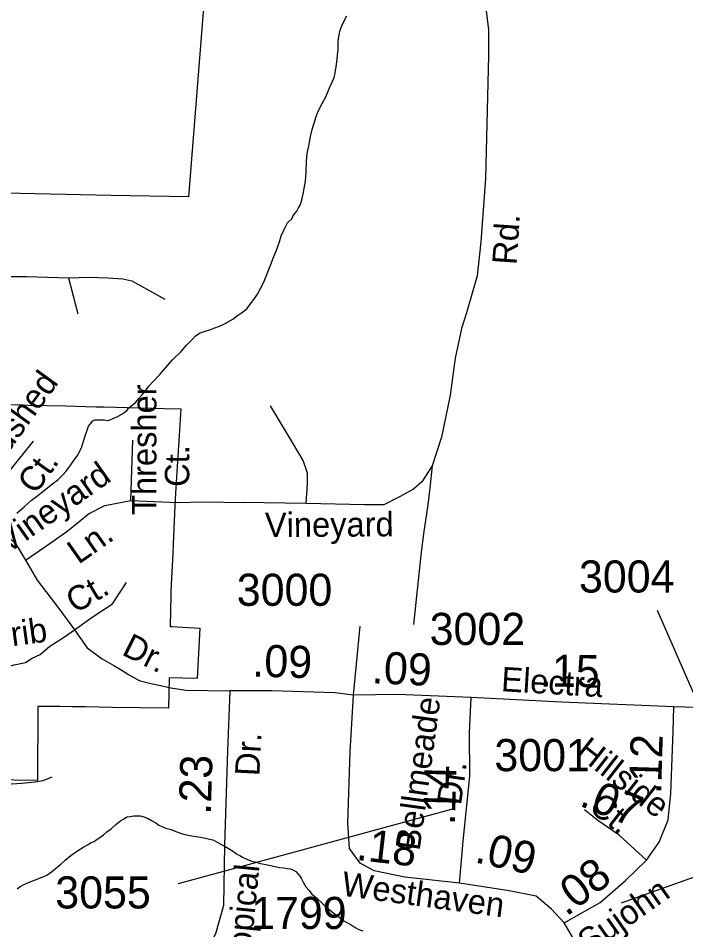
# Model space of a CAD drawing. Extents: x 2001466 to 2224147, y 644118 to 847247.
# Drawn here: x 2069359 to 2071957, y 747539 to 751088 of the extents above; entities that cross this region are included whole.
import ezdxf

# ---------------------------------------------------------------- set-up
doc = ezdxf.new("R2010")
doc.units = 0
for name, color, linetype in [('Exist Boundary Political City Limit New', 7, 'Continuous'), ('Exist Hydrographic Misc Water Feature', 7, 'Continuous'), ('Exist Road Non-System Type 51', 7, 'Continuous'), ('Exist Road Non-System Type 51 Label', 7, 'Continuous'), ('Exist Road Secondary Mileage Hundredths English Label', 7, 'Continuous'), ('Exist Road Secondary Type 51 Attributed', 7, 'Continuous'), ('Exist Road Secondary Type 51 Label', 7, 'Continuous'), ('Exist Road Secondary Type 51 Number Label', 7, 'Continuous'), ('Map Preparation Boundary City Limit Buffer Line', 7, 'Continuous')]:
    doc.layers.add(name, color=color, linetype=linetype)

msp = doc.modelspace()

# ---------------------------------------------------------------- linework, layer by layer
at = {"layer": 'Exist Boundary Political City Limit New'}
for points in [[(2070084.6, 751179.2), (2070021.4, 750392.6), (2069719.5, 750397.9), (2069424.6, 750405), (2069126.2, 750410.8)], [(2069237.2, 749586.1), (2069370.1, 749582.8), (2069396.2, 749582.1), (2069542.6, 749578.4), (2069661.9, 749575.3), (2069692.4, 749574.6), (2069783, 749572.2), (2069926.8, 749568.6), (2069992.1, 749566.9), (2069985.5, 749462.9), (2069976.6, 749322.5), (2069971.4, 749239.2), (2069969, 749189.2), (2069962.1, 749040), (2069960.4, 749004.1), (2069953.6, 748858.3), (2069953.2, 748842.5), (2069950.8, 748719.4), (2069958.1, 748719.5), (2070000, 748717.6), (2070065.5, 748713.8), (2070055.9, 748516.9), (2070000, 748518.5), (2069946.8, 748520.1), (2069946.6, 748516), (2069945.6, 748465.7), (2069945.5, 748460), (2069944.4, 748402.2), (2069725.6, 748405.1), (2069621.1, 748406.5), (2069568.6, 748407.2), (2069522, 748407.8), (2069435.8, 748408.9), (2069434.2, 748120.5), (2069249.8, 748122.8)]]:
    msp.add_lwpolyline(points, dxfattribs=at)
at = {"layer": 'Exist Hydrographic Misc Water Feature'}
for points in [[(2070503.2, 750655.5), (2070519.2, 750705.5), (2070527.1, 750725.7), (2070542.7, 750755.8), (2070554.8, 750779.5), (2070563, 750797.8), (2070571, 750817.7), (2070578.6, 750833.5), (2070588.7, 750857.6), (2070592.6, 750873.6), (2070594.6, 750885.9), (2070596.7, 750897.8), (2070598.5, 750909.6), (2070600.4, 750927.6), (2070602.4, 750947.6), (2070604.5, 750965.5), (2070604.5, 750993.5), (2070606.3, 751009.9), (2070608.4, 751023.8), (2070612, 751041.9), (2070618.2, 751058), (2070626.4, 751075.8), (2070638.5, 751097.9)], [(2069354, 749161.7), (2069381.9, 749185.9), (2069410, 749211.6), (2069429.7, 749226.1), (2069459.6, 749249.9), (2069487.5, 749272.1), (2069513.8, 749292), (2069533.9, 749312.1), (2069543.9, 749324), (2069557.7, 749340.1), (2069575.5, 749366.2), (2069589.4, 749386), (2069605.4, 749416), (2069613.2, 749442), (2069619.6, 749462.2), (2069627.6, 749484.1), (2069633.1, 749500.3), (2069639.3, 749508.3), (2069649.3, 749520.2), (2069657.1, 749524.2), (2069669.4, 749524.4), (2069693.2, 749524.4), (2069707.4, 749522.3), (2069719, 749526.2), (2069731.3, 749530.4), (2069747.5, 749538.5), (2069765.4, 749548.4), (2069781.4, 749560.6), (2069791.4, 749572.5), (2069801.3, 749580.7), (2069815.2, 749592.4), (2069829.4, 749608.5), (2069841, 749622.5), (2069869.1, 749656.4), (2069882.9, 749672.6), (2069911, 749702.8), (2069923.1, 749716.8), (2069961, 749758.9), (2069992.8, 749791), (2070014.5, 749814.9), (2070036.9, 749838.7), (2070048.6, 749851.1), (2070066.8, 749862.9), (2070082.6, 749869.1), (2070094.3, 749873), (2070108.6, 749876.9), (2070120.3, 749881.2), (2070142.5, 749889.2), (2070164.6, 749899.2), (2070194.4, 749917), (2070212.4, 749931.3), (2070228.6, 749941), (2070248.7, 749957), (2070262.2, 749975.3), (2070276.4, 749993.4), (2070290.3, 750013.2), (2070314.3, 750057.5), (2070324.1, 750083.5), (2070340.1, 750123.3), (2070351.8, 750153.6), (2070363.9, 750185.4), (2070376.2, 750217.6), (2070382, 750241.5), (2070393.9, 750265.2), (2070407.6, 750291.6), (2070423.8, 750307.4), (2070429.8, 750319.5), (2070443.7, 750337.6), (2070449.6, 750349.7), (2070457.4, 750363.5), (2070463.8, 750385.7), (2070469.7, 750411.5), (2070477.5, 750453.8), (2070479.4, 750489.6), (2070481.2, 750531.5), (2070483.3, 750559.6), (2070491.5, 750597.7), (2070497.2, 750627.7), (2070503.2, 750655.5)], [(2069354.9, 747698), (2069364.7, 747705.8), (2069374.8, 747712), (2069386.7, 747717.9), (2069401, 747724.2), (2069422.7, 747732.3), (2069452.7, 747744), (2069470.7, 747752.2), (2069488.4, 747764.1), (2069502.7, 747776.1), (2069524.9, 747794.3), (2069542.3, 747810.3), (2069564.4, 747828.4), (2069586.2, 747844.2), (2069614.3, 747862.3), (2069628.4, 747870.3), (2069642.6, 747878.3), (2069654.2, 747882.6), (2069662, 747888.7), (2069680.3, 747900.6), (2069690.5, 747908.7), (2069704.3, 747920.4), (2069720.5, 747932.6), (2069738.3, 747948.5), (2069758, 747964.6), (2069772.1, 747972.6), (2069782.2, 747978.8), (2069794.3, 747980.6), (2069808.2, 747982.9), (2069822.4, 747982.8), (2069834.1, 747982.7), (2069848.4, 747978.9), (2069864.4, 747972.8), (2069880.2, 747963.2), (2069894.2, 747955), (2069906.5, 747947), (2069918.1, 747941.2), (2069934.1, 747935.1), (2069954.4, 747929.2), (2069972.3, 747921.2), (2069998.1, 747913.2), (2070012.3, 747909), (2070034.2, 747905.3), (2070060.2, 747901.3), (2070082.2, 747897.2), (2070098.4, 747893.1), (2070116.4, 747889.2), (2070136.1, 747879.3), (2070152.3, 747869.5), (2070164.4, 747863.2), (2070180.2, 747853.6), (2070196.4, 747843.4), (2070210.5, 747833.6), (2070222.2, 747827.7), (2070232.3, 747821.7), (2070248.5, 747813.6), (2070266.7, 747805.6), (2070280.5, 747803.9), (2070292.4, 747799.6), (2070302.2, 747797.7), (2070322.5, 747793.8), (2070340.6, 747789.9), (2070358.6, 747785.9), (2070376.6, 747782), (2070392.4, 747780), (2070404.3, 747777.8), (2070418.5, 747776), (2070428.5, 747772.1), (2070440.2, 747765.8), (2070448.4, 747756.1), (2070456.4, 747746), (2070460.5, 747740.1), (2070468.5, 747724.3), (2070478.8, 747706.1), (2070490.9, 747692.1), (2070502.5, 747678.1), (2070520.6, 747664), (2070544.6, 747640.1), (2070577, 747612.1), (2070602.6, 747592.4), (2070626.8, 747574.5), (2070654.7, 747558.5), (2070670.9, 747548.3), (2070684.8, 747540.5), (2070700.8, 747534.5)]]:
    msp.add_lwpolyline(points, dxfattribs=at)
at = {"layer": 'Exist Road Non-System Type 51'}
for p, q in [((2069554.2, 750077.9), (2069591.4, 749936.9)), ((2069797.3, 749210.9), (2069804.9, 749445.1)), ((2069797.3, 749210.9), (2069979.6, 749202.2)), ((2070480.2, 749199.3), (2070234.2, 749202.2)), ((2070664.4, 748452.8), (2070689.4, 748721.6))]:
    msp.add_line(p, q, dxfattribs=at)
for points in [[(2071014.8, 752344.7), (2071030.9, 752264.6), (2071038.9, 752203.1), (2071038.3, 752051.3), (2071028.5, 751821.7), (2071028.5, 751738.7), (2071045.6, 751692.3), (2071096.9, 751589.7), (2071116.4, 751528.6), (2071135.9, 751472.5), (2071155.4, 751325.9), (2071170.1, 751201.4), (2071189.6, 751042.6), (2071189.6, 750942.5), (2071177.4, 750463.8), (2071160.3, 750217.1), (2071145.7, 750085.2), (2071128.6, 750026.6), (2071104.2, 749941.1), (2071084.7, 749880), (2071060.3, 749765.2), (2071040.7, 749621.1), (2071006.6, 749457.5), (2070970, 749345.2)], [(2069307.7, 750082.8), (2069390.7, 750082.8), (2069554.2, 750077.9)], [(2069554.2, 750077.9), (2069634.7, 750080.3), (2069707.9, 750077.9), (2069766.5, 750073), (2069800.7, 750065.7), (2069930, 749994.9)], [(2070480.2, 749199.3), (2070485.5, 749275.6), (2070485.5, 749317.1), (2070468.4, 749365.9), (2070426.9, 749436.7), (2070341.5, 749578.4)], [(2069210.5, 749195.8), (2069323.4, 749323.2), (2069418.9, 749442)], [(2070970, 749345.2), (2070929.8, 749283.3), (2070898, 749254.3), (2070845.9, 749225.4), (2070782.3, 749193.5), (2070707, 749193.5), (2070480.2, 749199.3)], [(2070970, 749345.2), (2070961.7, 749260.1), (2070953, 749193.5), (2070937, 749080.2), (2070927.3, 749009.3), (2070898, 748727.4)], [(2069387, 748978.7), (2069461.7, 749028.5), (2069548.5, 749089.3), (2069594.8, 749126.9), (2069632.4, 749158.8), (2069696.1, 749190.6), (2069797.3, 749210.9)], [(2069210.5, 749195.8), (2069251, 749161.1), (2069314.7, 749077.1), (2069352.3, 749036.6), (2069387, 748978.7)], [(2069979.6, 749202.2), (2070083.8, 749205.1), (2070234.2, 749202.2)], [(2069387, 748978.7), (2069433.3, 748900.5), (2069517.2, 748790.5), (2069578, 748706.5)], [(2069578, 748706.5), (2069647.4, 748755.7), (2069725.6, 748807.9), (2069780.5, 748891.8)], [(2069172.9, 748576.2), (2069210.5, 748556), (2069262.6, 748556), (2069311.8, 748561.8), (2069343.6, 748570.4), (2069387, 748579.1), (2069413.1, 748596.5), (2069444.9, 748611), (2069482.5, 748642.8), (2069531.7, 748674.7), (2069552, 748689.2), (2069578, 748706.5)], [(2069578, 748706.5), (2069627.2, 748637), (2069685.1, 748593.6), (2069731.4, 748567.5), (2069759.7, 748550.7)], [(2069759.7, 748550.7), (2069788.7, 748533.4), (2069829.2, 748510.2), (2069875.5, 748498.6), (2069901.5, 748492.8), (2069953.6, 748481.3)], [(2069953.6, 748481.3), (2070011.4, 748472.6), (2070183.3, 748469.7)], [(2069064.1, 748037.2), (2069093, 748045.7), (2069118.5, 748059.3), (2069149.1, 748074.6), (2069172.9, 748096.7), (2069272.3, 748103.7), (2069372.4, 748109.6), (2069424.5, 748114.6), (2069456.7, 748119.9), (2069491, 748135.2)]]:
    msp.add_lwpolyline(points, dxfattribs=at)
at = {"layer": 'Exist Road Secondary Type 51 Attributed'}
for points in [[(2070183.3, 748469.7), (2070173.6, 748235.4), (2070162.3, 747868.2), (2070157.5, 747633.9), (2070126.9, 747522.8), (2070069, 747412.5), (2069974, 747346.4)], [(2070664.4, 748452.8), (2070592, 748461.7), (2070345.8, 748469.7), (2070183.3, 748469.7)], [(2071077.2, 747720.5), (2070864, 747743.8), (2070744.9, 747768), (2070690.2, 747798.6), (2070648.3, 747854.9), (2070641.9, 747954.8), (2070651.6, 748231.8), (2070664.4, 748452.8)], [(2071122, 748443.8), (2070835.2, 748455.7), (2070664.4, 748452.8)], [(2071077.2, 747720.5), (2071090.9, 747883.9), (2071117.5, 748137.6), (2071115.9, 748305), (2071122, 748443.8)], [(2071911.6, 748407.3), (2071473.9, 748425.5), (2071122, 748443.8)], [(2071804.6, 747809.5), (2071854.5, 747880.7), (2071889.1, 747967.7), (2071899.6, 748069.9), (2071908.4, 748310.7), (2071911.6, 748407.3)], [(2072545.4, 748290.4), (2072508.1, 748333.5), (2072473.3, 748359.2), (2072436.9, 748377.1), (2072403.3, 748388), (2072309.1, 748395.3), (2071911.6, 748407.3)], [(2071804.6, 747809.5), (2071698.4, 747906.9), (2071614.7, 747964.5), (2071562.9, 748006.3)], [(2071484.4, 747566.3), (2071623.6, 747645.2), (2071723.4, 747730.5), (2071804.6, 747809.5)], [(2071484.4, 747566.3), (2071435.3, 747619.4), (2071374.9, 747670.1), (2071270.3, 747691.1), (2071077.2, 747720.5)], [(2071725.8, 747182.2), (2071646.9, 747331.1), (2071580.1, 747431), (2071518.2, 747509.1), (2071484.4, 747566.3)]]:
    msp.add_lwpolyline(points, dxfattribs=at)
at = {"layer": 'Exist Road Secondary Type 51 Number Label'}
msp.add_line((2071058.1, 748011.2), (2069981.2, 747717.5), dxfattribs=at)
msp.add_lwpolyline([(2071706.7, 747644.1), (2072067.7, 747772.6), (2072104.4, 748194.8), (2071847.4, 748782.2)], dxfattribs=at)
at = {"layer": 'Map Preparation Boundary City Limit Buffer Line'}
for points in [[(2070084.6, 751179.2), (2070021.4, 750392.6), (2069719.5, 750397.9), (2069424.6, 750405), (2069126.2, 750410.8)], [(2069237.2, 749586.1), (2069370.1, 749582.8), (2069396.2, 749582.1), (2069542.6, 749578.4), (2069661.9, 749575.3), (2069692.4, 749574.6), (2069783, 749572.2), (2069926.8, 749568.6), (2069992.1, 749566.9), (2069985.5, 749462.9), (2069976.6, 749322.5), (2069971.4, 749239.2), (2069969, 749189.2), (2069962.1, 749040), (2069960.4, 749004.1), (2069953.6, 748858.3), (2069953.2, 748842.5), (2069950.8, 748719.4), (2069958.1, 748719.5), (2070000, 748717.6), (2070065.5, 748713.8), (2070055.9, 748516.9), (2070000, 748518.5), (2069946.8, 748520.1), (2069946.6, 748516), (2069945.6, 748465.7), (2069945.5, 748460), (2069944.4, 748402.2), (2069725.6, 748405.1), (2069621.1, 748406.5), (2069568.6, 748407.2), (2069522, 748407.8), (2069435.8, 748408.9), (2069434.2, 748120.5), (2069249.8, 748122.8)]]:
    msp.add_lwpolyline(points, dxfattribs=at)

# ---------------------------------------------------------------- texts
at = {"layer": 'Exist Road Non-System Type 51 Label'}
for s, rotation, p in [('Rd.', 86.0382, (2071298.6, 750126.1)), ('Woodshed', 54.1528, (2069163.3, 749177.9)), ('Thresher', 90, (2069896.9, 749154)), ('Ct.', 90, (2070024.8, 749263.6)), ('Vineyard', 35.2377, (2069317.3, 749000.4)), ('Ct.', 54.1528, (2069426.2, 749230.5)), ('Vineyard', 0.3494, (2070319.4, 749068)), ('Ln.', 35.2377, (2069593.6, 748959.6)), ('Ct.', 30.4842, (2069580.9, 748768.5)), ('Corncrib', 7.811, (2069000.6, 748596.6)), ('Dr.', 333.4829, (2069758.1, 748611.7))]:
    msp.add_text(s, height=95, rotation=rotation, dxfattribs=at).set_placement(p)
at = {"layer": 'Exist Road Secondary Mileage Hundredths English Label'}
for s, rotation, p in [('.09', 358.1268, (2070268.8, 748525.6)), ('.09', 357.3724, (2070733.7, 748499)), ('.15', 359.3094, (2071389.3, 748486.2)), ('.12', 88.2652, (2071861.3, 748066.2)), ('.23', 88.2428, (2070108.4, 747986.3)), ('.14', 88.4932, (2071058.9, 747945.5)), ('.07', 337.6103, (2071538.9, 748023.9)), ('.18', 353.4772, (2070671.8, 747811.4)), ('.09', 347.4662, (2071132.2, 747802.4)), ('.08', 37.4878, (2071492.5, 747588.4))]:
    msp.add_text(s, height=125, rotation=rotation, dxfattribs=at).set_placement(p)
at = {"layer": 'Exist Road Secondary Type 51 Label'}
for s, rotation, p in [('Electra', 356.5818, (2071237, 748468.1)), ('Bellmeade', 82.1745, (2070921.3, 747844.4)), ('Dr.', 87.1389, (2070297.4, 748136.1)), ('Hillside', 321.9408, (2071524.4, 748221.5)), ('Dr.', 82.1745, (2071082.5, 748021.7)), ('Ct.', 321.9408, (2071574.8, 748006.8)), ('Tropical', 84.3848, (2070254.2, 747339.5)), ('Westhaven', 352.2631, (2070614.3, 747672.6)), ('Sujohn', 35.2133, (2071580, 747441.6))]:
    msp.add_text(s, height=95, rotation=rotation, dxfattribs=at).set_placement(p)
at = {"layer": 'Exist Road Secondary Type 51 Number Label'}
for s, p in [('3004', (2071541.8, 748852.1)), ('3000', (2070209.7, 748800.4)), ('3002', (2070960.5, 748648)), ('3001', (2071212.5, 748156.6)), ('3055', (2069503.1, 747622.1)), ('1799', (2070265.5, 747542.1))]:
    msp.add_text(s, height=125, dxfattribs=at).set_placement(p)

doc.saveas('drawing.dxf')
